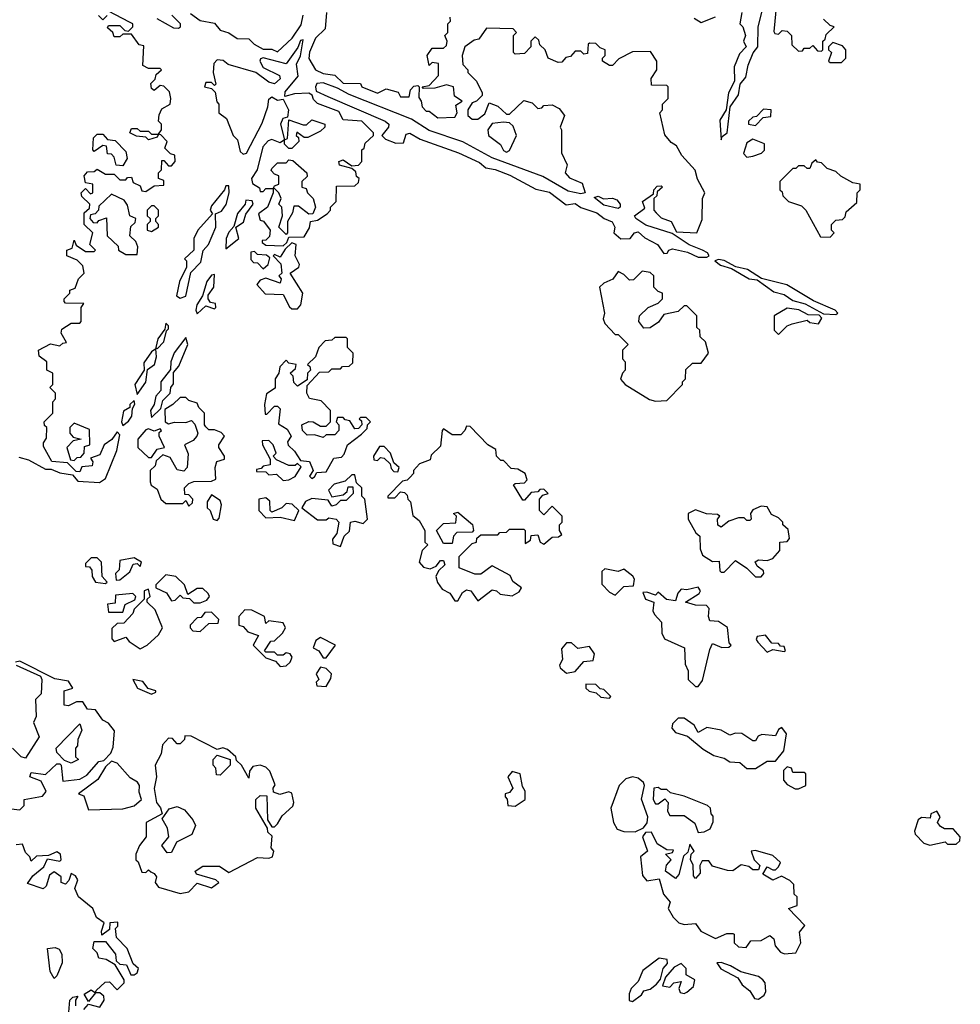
# Model space of a CAD drawing. Extents: x 2029826 to 2248070, y 228728 to 402406.
# Tile 258 of 368: x 2173695 to 2176980, y 235170 to 238610. Entities that reach past the tile are written whole.
import ezdxf

# ---------------------------------------------------------------- set-up
doc = ezdxf.new("R2010")
doc.units = 0

msp = doc.modelspace()

# ---------------------------------------------------------------- linework, layer by layer
at = {"layer": '0CON10XD'}
for points in [[(2173788.3, 237148.3), (2173790, 237185), (2173781.7, 237191.7), (2173780, 237205), (2173810, 237235), (2173810, 237275), (2173820, 237285), (2173820, 237305), (2173800, 237325), (2173810, 237335), (2173810, 237375), (2173790, 237385), (2173790, 237415), (2173762.5, 237435), (2173760, 237455), (2173802.5, 237477.5), (2173835, 237470), (2173845, 237480), (2173858.3, 237481.7), (2173840, 237515), (2173841.7, 237528.3), (2173875, 237550), (2173905, 237550), (2173910, 237555), (2173910, 237605), (2173918.3, 237618.3), (2173855, 237620), (2173850, 237625), (2173850, 237635), (2173870, 237655), (2173870, 237665), (2173888.3, 237671.7), (2173900, 237705), (2173920, 237725), (2173915, 237750), (2173895, 237770), (2173860, 237785), (2173860, 237805), (2173878.3, 237811.7), (2173885, 237840), (2173891.7, 237821.7), (2173925, 237800), (2173955, 237800), (2173960, 237805), (2173940, 237825), (2173950, 237865), (2173920, 237895), (2173920, 237935), (2173938.3, 237951.7), (2173940, 237965), (2173911.7, 237991.7), (2173910, 238005), (2173925, 238020), (2173941.7, 238001.7), (2173950, 238005), (2173950, 238035), (2173925, 238040), (2173920, 238065), (2173931.7, 238078.3), (2173955, 238080), (2173965, 238087.5), (2173995, 238070), (2174025, 238070), (2174045, 238050), (2174065, 238050), (2174071.7, 238058.3), (2174085, 238060), (2174091.7, 238041.7), (2174115, 238030), (2174121.7, 238011.7), (2174135, 238010), (2174165, 238030), (2174198.3, 238031.7), (2174198.3, 238048.3), (2174180, 238055), (2174180, 238075), (2174190, 238085), (2174191.7, 238118.3), (2174198.3, 238118.3), (2174215, 238100), (2174225, 238100), (2174237.5, 238115), (2174236.4, 238136.4), (2174221.7, 238141.7), (2174201.7, 238161.7), (2174210, 238185), (2174188.3, 238208.3), (2174180, 238210), (2174175, 238200), (2174145, 238190), (2174135, 238200), (2174103, 238203), (2174080, 238215), (2174085, 238230), (2174105, 238230), (2174115, 238220), (2174145, 238220), (2174155, 238210), (2174180, 238210), (2174190, 238225), (2174190, 238245), (2174180, 238255), (2174182.5, 238277.5), (2174191.7, 238298.3), (2174220, 238315), (2174222.5, 238335), (2174218.3, 238358.3), (2174198.3, 238378.3), (2174185, 238380), (2174165, 238362.5), (2174155, 238370), (2174153, 238387), (2174168.3, 238401.7), (2174171.7, 238418.3), (2174190, 238435), (2174185, 238440), (2174145, 238440), (2174125, 238450), (2174128.3, 238518.3), (2174111.7, 238521.7), (2174085, 238560), (2174055, 238560), (2174045, 238550), (2174025, 238550), (2174020, 238565), (2174001.7, 238581.7), (2174005, 238590), (2174045, 238590), (2174061.7, 238571.7), (2174075, 238570), (2174090, 238585), (2174090, 238595), (2174078.3, 238601.7), (2174005, 238640)], [(2174766.5, 238635), (2174762.1, 238577.9), (2174727.5, 238545), (2174706.7, 238496.7), (2174704.2, 238474.2), (2174727.5, 238435), (2174755, 238422), (2174795, 238416.7), (2174825, 238388), (2174885, 238387.5), (2174890, 238375), (2174945, 238353.8), (2174975, 238368.8), (2175017, 238357), (2175025, 238340), (2175055, 238340), (2175060, 238365), (2175071.7, 238378.3), (2175085, 238380), (2175090, 238375), (2175088.3, 238338.3), (2175097.5, 238325), (2175100, 238305), (2175115, 238290), (2175125, 238290), (2175155, 238267.5)], [(2176217.5, 238635), (2176210, 238595), (2176220, 238585), (2176230, 238555), (2176222.5, 238535), (2176232.5, 238515), (2176209.3, 238490.7), (2176190, 238445), (2176191.2, 238395), (2176170, 238355), (2176162.5, 238295), (2176140.7, 238259.3), (2176145, 238190)], [(2176145, 238190), (2176148.3, 238201.7), (2176165.8, 238215), (2176176.7, 238305), (2176205, 238347.5), (2176211.2, 238385), (2176230.6, 238409.4), (2176238.9, 238451.1), (2176256.2, 238493.8), (2176272.5, 238515), (2176274.3, 238585), (2176289.1, 238645)], [(2176338.6, 238665), (2176328.3, 238568.3), (2176331.7, 238561.7), (2176345, 238560), (2176358.3, 238571.7), (2176375, 238570), (2176390, 238555), (2176391.7, 238521.7), (2176415, 238500), (2176428.3, 238501.7), (2176435, 238510), (2176455, 238510), (2176465, 238520), (2176481.7, 238501.7), (2176495, 238500)], [(2174000, 238625), (2173985, 238610), (2173970, 238625)], [(2174174.3, 238614.3), (2174231.9, 238581.9), (2174249.4, 238580.6), (2174256, 238585), (2174256, 238595), (2174225.9, 238625.9)], [(2174291.2, 238631.2), (2174325, 238606.7), (2174375, 238597.5), (2174395, 238573.3), (2174425, 238563.8), (2174454.2, 238544.2), (2174495, 238543.3), (2174514.2, 238524.2), (2174545, 238506.7), (2174575, 238507.5), (2174595, 238497.5), (2174646.2, 238545), (2174677.7, 238592.3), (2174684.3, 238625.7)], [(2175155, 238267.5), (2175215, 238270), (2175222.5, 238285), (2175218.3, 238311.7), (2175240, 238325), (2175213, 238343), (2175210, 238375), (2175185, 238382.5), (2175145, 238371.2), (2175105, 238370), (2175100, 238375), (2175125, 238380), (2175157.5, 238415), (2175157, 238457), (2175135, 238460), (2175125, 238450), (2175117.5, 238485), (2175135, 238510), (2175175, 238510), (2175185, 238520), (2175187.5, 238535), (2175180, 238555), (2175190, 238565), (2175190, 238595), (2175200, 238605), (2175198.3, 238618.3)], [(2176050, 238615), (2176075, 238600), (2176125, 238620)], [(2176495, 238500), (2176500, 238505), (2176500, 238535), (2176508.3, 238541.7), (2176511.7, 238558.3), (2176540, 238585), (2176525, 238590), (2176501.7, 238611.7)], [(2176095, 237780), (2176102.5, 237785), (2176096.7, 237795), (2176080, 237805), (2176033.1, 237823.1), (2175973.3, 237863.3), (2175882.1, 237892.1), (2175846.7, 237915), (2175842.5, 237925), (2175878.3, 237951.7), (2175870, 237975), (2175908.3, 238001.7), (2175910, 238015), (2175921.7, 238028.3), (2175935, 238030), (2175940, 238025), (2175921.7, 238008.3), (2175920, 237995), (2175910, 237985), (2175910, 237945), (2175917.5, 237935), (2175935, 237917.5), (2175970, 237905), (2175988.3, 237868.3), (2176060, 237865), (2176078.1, 237911.9), (2176080, 237985), (2176087.5, 238005), (2176062.7, 238052.7), (2176054.3, 238084.3), (2176007.5, 238135), (2175989.3, 238169.3), (2175970.7, 238180.7), (2175948.3, 238208.3), (2175930, 238285), (2175940, 238295), (2175940, 238315), (2175960, 238335), (2175960, 238375), (2175955, 238380), (2175901.7, 238381.7), (2175900, 238405), (2175920, 238435), (2175920, 238465), (2175898.3, 238498.3), (2175835, 238497.5), (2175787, 238473), (2175765, 238450), (2175755, 238450), (2175730, 238465), (2175730, 238475), (2175740, 238485), (2175740, 238505), (2175721.7, 238511.7), (2175707, 238527), (2175685, 238527.5), (2175680, 238525), (2175678.3, 238491.7), (2175665, 238490), (2175655, 238500), (2175635, 238500), (2175618.3, 238481.7), (2175601.7, 238478.3), (2175588.3, 238461.7), (2175575, 238460), (2175540, 238475), (2175530, 238505), (2175511.7, 238521.7), (2175508.3, 238538.3), (2175495, 238550), (2175480, 238535), (2175480, 238515), (2175458.3, 238491.7), (2175425, 238490), (2175420, 238495), (2175420, 238555), (2175430, 238565), (2175418.3, 238578.3), (2175325, 238580), (2175298.3, 238541.7), (2175281.7, 238538.3), (2175250, 238515), (2175240, 238485), (2175243, 238453), (2175260, 238435), (2175260, 238425), (2175290, 238395), (2175310, 238355), (2175310, 238345), (2175290, 238325), (2175275, 238320), (2175260, 238295), (2175260, 238275), (2175275, 238262.5), (2175295, 238262.5), (2175319.3, 238280.7), (2175335, 238320), (2175365, 238307.5), (2175395, 238280), (2175405, 238280), (2175455, 238327.5), (2175485, 238320), (2175505, 238300), (2175518.3, 238301.7), (2175525, 238310), (2175555, 238312.5), (2175579.3, 238299.3), (2175597.5, 238275), (2175582.5, 238235), (2175587.5, 238225), (2175586.7, 238145), (2175607, 238103), (2175600, 238075), (2175615, 238057.5), (2175658.8, 238038.8), (2175670, 238005), (2175655, 238001.2), (2175610.9, 238010.9), (2175522, 238062), (2175345, 238127.1), (2175243, 238183), (2175125, 238222.5), (2175063, 238263), (2174845, 238348.1), (2174805, 238370.8), (2174755, 238389.2), (2174733.1, 238386.9), (2174727.5, 238375), (2174730.8, 238360.8), (2174771.4, 238341.4), (2174971.2, 238255), (2174983.8, 238245), (2174983.3, 238235), (2174960, 238205), (2174973, 238193), (2175008.3, 238178.3), (2175035, 238180), (2175045, 238210), (2175057, 238213), (2175093, 238193), (2175227.5, 238145), (2175301.3, 238111.3), (2175322.3, 238092.3), (2175355, 238087.1), (2175406.7, 238066.7), (2175498, 238018), (2175545, 238007.5), (2175603, 237963), (2175635, 237968), (2175655, 237953.3), (2175710, 237935), (2175735.8, 237915.8), (2175764.2, 237904.2), (2175773.8, 237885), (2175770, 237865), (2175794.1, 237844.1), (2175827.5, 237845), (2175842.5, 237865), (2175855, 237868.8), (2175878, 237848), (2175922.5, 237825), (2175945, 237793.3), (2175956.2, 237793.8), (2175962.5, 237805), (2175975, 237810), (2176027.3, 237797.3), (2176065, 237780), (2176095, 237780)], [(2174615, 237820), (2174628.3, 237831.7), (2174635, 237850), (2174688.3, 237851.7), (2174707, 237883), (2174710, 237905), (2174735, 237910), (2174768.3, 237931.7), (2174780, 237945), (2174780, 237955), (2174800, 237975), (2174801.7, 238028.3), (2174865, 238030), (2174878.3, 238041.7), (2174880, 238055), (2174871.7, 238061.7), (2174868.3, 238078.3), (2174855, 238090), (2174811.7, 238101.7), (2174810, 238115), (2174825, 238120), (2174855, 238100), (2174878.3, 238101.7), (2174890, 238115), (2174890, 238155), (2174898.3, 238161.7), (2174901.7, 238178.3), (2174930, 238205), (2174930, 238215), (2174890, 238255), (2174825, 238260), (2174809.3, 238289.3), (2174735, 238317.5), (2174721.2, 238331.2), (2174716.4, 238346.4), (2174705, 238353.3), (2174655, 238351.2), (2174621.2, 238341.2), (2174621.7, 238358.3), (2174667.6, 238412.4), (2174661.1, 238455), (2174675.7, 238484.3), (2174685, 238540), (2174675, 238537.5), (2174666.7, 238513.3), (2174625, 238455.7), (2174545, 238476.2), (2174536.4, 238473.6), (2174534, 238465), (2174545, 238443.3), (2174602, 238415), (2174605, 238403.3), (2174585, 238386), (2174565, 238391.2), (2174520, 238425), (2174423, 238453), (2174405, 238467.5), (2174385, 238470), (2174373, 238457), (2174370, 238425), (2174380, 238385), (2174375, 238380), (2174365, 238390), (2174345, 238390), (2174340, 238375), (2174365, 238370), (2174377, 238357), (2174383, 238323), (2174390, 238315), (2174390, 238285), (2174417.5, 238265), (2174440, 238205), (2174455, 238190), (2174465, 238150), (2174475, 238140), (2174486.4, 238143.6), (2174541.7, 238248.3), (2174562, 238305), (2174565, 238332.5), (2174575, 238340), (2174595, 238328.8), (2174615, 238332.5), (2174633.8, 238295), (2174630, 238270), (2174613.3, 238265), (2174606.2, 238245), (2174620, 238190), (2174630, 238195), (2174635, 238260), (2174685, 238242.5), (2174697, 238243), (2174715, 238260), (2174760, 238245), (2174760, 238235), (2174745, 238220), (2174701.7, 238198.3), (2174688.3, 238198.3), (2174662.5, 238217.5), (2174660, 238205), (2174668.3, 238198.3), (2174670, 238185), (2174645, 238160), (2174635, 238160), (2174620, 238175), (2174620, 238190), (2174605, 238180), (2174575, 238191.2), (2174562.7, 238187.3), (2174544.3, 238165.7), (2174524, 238085), (2174504.5, 238055.5), (2174507.7, 238037.7), (2174532.5, 238022.5), (2174535, 238010), (2174545, 238010), (2174555, 238020), (2174580, 238020), (2174585, 238030), (2174600, 238035), (2174600, 238065), (2174585, 238070), (2174573, 238083), (2174575, 238090), (2174595, 238110), (2174625, 238110), (2174635, 238120), (2174648.3, 238118.3), (2174697.5, 238075), (2174698.3, 238061.7), (2174680, 238045), (2174680, 238025), (2174695, 238020), (2174700, 238005), (2174720, 237985), (2174727.5, 237955), (2174718.3, 237931.7), (2174705, 237930), (2174668.3, 237958.3), (2174651.7, 237958.3), (2174647.5, 237935), (2174630, 237905), (2174630, 237865), (2174625, 237860), (2174600, 237885), (2174612.5, 237925), (2174610, 237955), (2174600, 237965), (2174607.5, 237985), (2174600, 238005), (2174585, 238020), (2174580, 238020), (2174580, 238005), (2174560, 237955), (2174528.3, 237931.7), (2174535, 237910), (2174546.4, 237906.4), (2174570, 237875), (2174567, 237853), (2174555, 237840), (2174541.7, 237838.3), (2174541.7, 237831.7), (2174555, 237822.5), (2174615, 237820)], [(2176565, 238460), (2176580, 238475), (2176580, 238505), (2176568.3, 238518.3), (2176535, 238530), (2176520, 238515), (2176520, 238505), (2176530, 238495), (2176520, 238465), (2176525, 238460), (2176565, 238460)], [(2176265, 238240), (2176291.7, 238268.3), (2176318.3, 238271.7), (2176320, 238295), (2176293, 238297), (2176268.3, 238271.7), (2176255, 238270), (2176240, 238255), (2176240, 238245), (2176265, 238240)], [(2175395, 238146.7), (2175405, 238153.3), (2175430, 238205), (2175418.3, 238238.3), (2175405, 238250), (2175385, 238252.5), (2175345, 238247.5), (2175330, 238225), (2175332.5, 238205), (2175373.9, 238173.9), (2175385, 238153.3), (2175395, 238146.7)], [(2174055, 238100), (2174031.7, 238101.7), (2174025, 238130), (2174015, 238140), (2174001.7, 238141.7), (2173998.3, 238168.3), (2173985, 238170), (2173955, 238150), (2173950, 238155), (2173953, 238197), (2173965, 238210), (2173985, 238210), (2174001.7, 238191.7), (2174028.3, 238188.3), (2174065, 238150), (2174070, 238125), (2174055, 238100)], [(2176235, 238130), (2176255, 238133.3), (2176286.2, 238143.8), (2176296.4, 238153.6), (2176296.7, 238176.7), (2176255, 238192.5), (2176235, 238180), (2176223, 238143), (2176235, 238130)], [(2176525, 237850), (2176540, 237865), (2176530, 237875), (2176530, 237895), (2176545, 237910), (2176568.3, 237911.7), (2176578.3, 237921.7), (2176581.7, 237938.3), (2176618.3, 237971.7), (2176620, 238005), (2176630, 238015), (2176630, 238035), (2176605, 238040), (2176563, 238063), (2176545, 238080), (2176515, 238090), (2176495, 238110), (2176481.7, 238111.7), (2176475, 238120), (2176461.7, 238108.3), (2176455, 238090), (2176445, 238090), (2176435, 238100), (2176415, 238100), (2176405, 238090), (2176395, 238090), (2176350, 238045), (2176350, 238015), (2176358.3, 238008.3), (2176360, 237995), (2176380, 237975), (2176425, 237960), (2176440, 237945), (2176491.7, 237851.7), (2176525, 237850)], [(2174255, 237636.7), (2174275, 237643.8), (2174293, 237727), (2174327, 237763), (2174336.1, 237803.9), (2174353.8, 237825), (2174380, 237885), (2174378.3, 237931.7), (2174399.3, 237940.7), (2174415.9, 237964.1), (2174426.7, 238005), (2174425, 238030), (2174415, 238030), (2174410, 238015), (2174365, 237960), (2174360, 237945), (2174368.3, 237931.7), (2174317.5, 237875), (2174302.5, 237845), (2174302.5, 237805), (2174270, 237775), (2174277, 237767), (2174277.5, 237745), (2174252.5, 237695), (2174242.5, 237645), (2174255, 237636.7)], [(2174105, 237790), (2174107, 237817), (2174100, 237835), (2174080, 237855), (2174083, 237887), (2174098.3, 237901.7), (2174100, 237915), (2174080, 237925), (2174071.7, 237961.7), (2174060, 237980), (2174015, 238000), (2173971.7, 237958.3), (2173970, 237945), (2173958.3, 237931.7), (2173941.7, 237928.3), (2173940, 237915), (2173951.7, 237901.7), (2173965, 237900), (2173971.7, 237908.3), (2173998.3, 237918.3), (2174000, 237855), (2174038.3, 237818.3), (2174040, 237805), (2174065, 237790), (2174105, 237790)], [(2174415, 237810), (2174460, 237845), (2174450, 237885), (2174477, 237903), (2174485, 237930), (2174510, 237965), (2174507, 237977), (2174485, 237980), (2174482.5, 237965), (2174455, 237932.5), (2174442.5, 237887.5), (2174425, 237867.5), (2174416.2, 237845), (2174415, 237810)], [(2175785, 237950), (2175735, 237962), (2175700.7, 237989.3), (2175715, 237993.3), (2175733.9, 237983.9), (2175765, 237986.2), (2175780.7, 237980.7), (2175792.5, 237965), (2175792.5, 237955), (2175785, 237950)], [(2174155, 237870), (2174180, 237885), (2174180, 237895), (2174170, 237905), (2174170, 237915), (2174180, 237925), (2174180, 237945), (2174165, 237960), (2174155, 237960), (2174140, 237945), (2174140, 237925), (2174150, 237915), (2174150, 237905), (2174140, 237895), (2174140, 237875), (2174155, 237870)], [(2174665, 237600), (2174676.4, 237613.6), (2174683.8, 237655), (2174640, 237725), (2174670, 237745), (2174672.5, 237755), (2174657.5, 237785), (2174660, 237825), (2174645, 237830), (2174621.7, 237808.3), (2174605, 237780), (2174585, 237790), (2174580, 237785), (2174607, 237757), (2174610, 237725), (2174600, 237715), (2174607.5, 237705), (2174605, 237690), (2174555, 237707.5), (2174535, 237700), (2174522.5, 237685), (2174552.5, 237652.5), (2174615, 237650), (2174637, 237607), (2174645, 237600), (2174665, 237600)], [(2174545, 237740), (2174562.5, 237755), (2174568.3, 237778.3), (2174557, 237787), (2174525, 237790), (2174515, 237800), (2174501.7, 237798.3), (2174501.7, 237771.7), (2174511.7, 237761.7), (2174525, 237760), (2174545, 237740)], [(2176545, 237580), (2176552.5, 237585), (2176542.5, 237595), (2176467.3, 237627.3), (2176373.9, 237683.9), (2176286, 237706), (2176237.1, 237737.1), (2176196.1, 237746.1), (2176155, 237768.8), (2176135, 237772.5), (2176122.5, 237767.5), (2176142.3, 237752.3), (2176180.7, 237740.7), (2176242.5, 237705), (2176270.7, 237700.7), (2176329.3, 237659.3), (2176365, 237650), (2176395, 237628.8), (2176437.7, 237617.7), (2176502.5, 237582.5), (2176545, 237580)], [(2174315, 237582.5), (2174345, 237610), (2174375, 237600), (2174380, 237605), (2174378.3, 237618.3), (2174361.7, 237621.7), (2174352.5, 237635), (2174353, 237647), (2174372.5, 237675), (2174375, 237720), (2174365, 237717.5), (2174348.8, 237695), (2174333.3, 237645), (2174313.6, 237613.6), (2174310, 237595), (2174315, 237582.5)], [(2175915, 237277.5), (2175955, 237280), (2176010, 237335), (2176010, 237345), (2176020, 237355), (2176021.7, 237388.3), (2176045, 237410), (2176075, 237410), (2176100, 237445), (2176090, 237485), (2176071.7, 237501.7), (2176070, 237525), (2176060, 237535), (2176060, 237575), (2176025, 237610), (2176015, 237610), (2175995, 237590), (2175945, 237580), (2175926.4, 237553.6), (2175897, 237533), (2175875, 237532.5), (2175857.5, 237555), (2175860, 237575), (2175890, 237605), (2175925, 237620), (2175940, 237635), (2175940, 237655), (2175925, 237660), (2175910, 237675), (2175910, 237715), (2175897, 237727), (2175868.3, 237731.7), (2175838.3, 237701.7), (2175825, 237700), (2175805, 237720), (2175785, 237730), (2175766.7, 237703.3), (2175735, 237690), (2175720, 237675), (2175737.5, 237585), (2175732.5, 237565), (2175738.3, 237548.3), (2175775, 237510), (2175785, 237510), (2175820, 237475), (2175800, 237455), (2175800, 237425), (2175810, 237415), (2175810, 237385), (2175800, 237375), (2175793.6, 237353.6), (2175810, 237335), (2175895, 237282.5), (2175915, 237277.5)], [(2176345, 237510), (2176375, 237540), (2176393, 237547), (2176445, 237560), (2176455, 237552.5), (2176485, 237547.5), (2176496.7, 237566.7), (2176487.5, 237577.5), (2176448.3, 237578.3), (2176416.2, 237596.2), (2176375, 237602.5), (2176330, 237575), (2176330, 237525), (2176345, 237510)], [(2174175, 237460), (2174198.8, 237485), (2174207.5, 237522.5), (2174215, 237530), (2174215, 237540), (2174205, 237550), (2174201.7, 237528.3), (2174177.5, 237495), (2174170, 237465), (2174175, 237460)], [(2174155, 237220), (2174188.3, 237251.7), (2174195, 237280), (2174220, 237305), (2174222.5, 237325), (2174231.7, 237338.3), (2174232.5, 237377.5), (2174250.7, 237399.3), (2174282.5, 237475), (2174275, 237500), (2174234.3, 237445.7), (2174222.5, 237415), (2174221.7, 237388.3), (2174188, 237345), (2174187.5, 237315), (2174170, 237295), (2174164, 237266), (2174151.2, 237245), (2174155, 237220)], [(2174715, 237007.5), (2174725, 237012.5), (2174732.5, 237027.5), (2174765, 237030), (2174791.7, 237078.3), (2174818.3, 237081.7), (2174828.3, 237091.7), (2174840, 237125), (2174888.3, 237161.7), (2174908.3, 237181.7), (2174910, 237195), (2174920, 237205), (2174905, 237220), (2174885, 237220), (2174880, 237215), (2174888.3, 237208.3), (2174890, 237195), (2174878.3, 237181.7), (2174865, 237180), (2174848.3, 237208.3), (2174831.7, 237211.7), (2174825, 237220), (2174805, 237220), (2174800, 237205), (2174810, 237195), (2174810, 237175), (2174795, 237160), (2174765, 237160), (2174755, 237150), (2174725, 237160), (2174698.3, 237158.3), (2174682.5, 237175), (2174680, 237195), (2174705, 237206.7), (2174720, 237205), (2174745, 237190), (2174765, 237190), (2174780, 237205), (2174780, 237245), (2174748.3, 237278.3), (2174707, 237287), (2174697.5, 237305), (2174698.3, 237331.7), (2174741.7, 237378.3), (2174775, 237380), (2174785, 237390), (2174815, 237390), (2174821.7, 237398.3), (2174845, 237400), (2174858.3, 237411.7), (2174860, 237445), (2174840, 237465), (2174840, 237495), (2174835, 237500), (2174795, 237500), (2174785, 237490), (2174761.7, 237488.3), (2174740, 237465), (2174728.3, 237431.7), (2174700, 237405), (2174708.3, 237398.3), (2174710, 237385), (2174700, 237375), (2174698.3, 237351.7), (2174665, 237330), (2174652.5, 237342.5), (2174650, 237365), (2174640, 237375), (2174658.3, 237391.7), (2174660, 237405), (2174635, 237410), (2174625, 237420), (2174603, 237397), (2174600, 237375), (2174587.5, 237355), (2174587, 237323), (2174557, 237303), (2174550, 237265), (2174551.7, 237231.7), (2174558.3, 237231.7), (2174585, 237260), (2174595, 237260), (2174605, 237250), (2174598.3, 237198.3), (2174629.3, 237179.3), (2174642.5, 237155), (2174630, 237135), (2174633, 237123), (2174655, 237102.5), (2174675, 237070), (2174706.7, 237066.7), (2174720, 237035), (2174707.5, 237015), (2174715, 237007.5)], [(2174105, 237300), (2174135.9, 237344.1), (2174141.7, 237388.3), (2174166.2, 237405), (2174172.5, 237432.5), (2174170, 237460), (2174155, 237450), (2174128.3, 237411.7), (2174130, 237385), (2174097.5, 237335), (2174105, 237300)], [(2174055, 237192.5), (2174075, 237207.5), (2174086.2, 237225), (2174088.3, 237251.7), (2174097, 237267), (2174095, 237280), (2174080, 237265), (2174080, 237255), (2174057.5, 237242.5), (2174050, 237205), (2174055, 237192.5)], [(2174285, 236910), (2174298.3, 236921.7), (2174300, 236935), (2174285, 236950), (2174271.7, 236951.7), (2174270, 236975), (2174285, 236990), (2174303, 236997), (2174365, 236997.5), (2174380, 237005), (2174377.5, 237045), (2174383, 237067), (2174410, 237075), (2174410, 237085), (2174390, 237115), (2174390, 237125), (2174410, 237155), (2174398.3, 237168.3), (2174375, 237177.5), (2174355, 237177.5), (2174345, 237187.5), (2174340, 237195), (2174340, 237235), (2174320, 237255), (2174315, 237270), (2174285, 237280), (2174275, 237290), (2174255, 237290), (2174230, 237265), (2174201.7, 237248.3), (2174202.5, 237205), (2174215, 237197.5), (2174235, 237203.3), (2174275, 237202.5), (2174295, 237210), (2174307, 237197), (2174316.7, 237165), (2174313.3, 237155), (2174300.5, 237139.6), (2174270, 237125), (2174283, 237093), (2174280, 237045), (2174267.5, 237032.5), (2174245, 237037.5), (2174220, 237080), (2174195, 237090), (2174171.7, 237068.3), (2174168.3, 237051.7), (2174150, 237035), (2174150, 236995), (2174153.6, 236983.6), (2174175, 236970), (2174187.5, 236935), (2174205, 236920), (2174265, 236920), (2174275, 236930), (2174285, 236910)], [(2173885, 237070), (2173895, 237080), (2173908.3, 237081.7), (2173920, 237095), (2173921.7, 237118.3), (2173940, 237125), (2173938.3, 237178.3), (2173885, 237200), (2173870, 237185), (2173870, 237165), (2173881.7, 237151.7), (2173910, 237145), (2173881.7, 237138.3), (2173860, 237115), (2173871.7, 237071.7), (2173885, 237070)], [(2175295, 236580), (2175345, 236617.5), (2175360, 236615), (2175373, 236603), (2175415, 236596.7), (2175439.3, 236610.7), (2175447.5, 236625), (2175417, 236647), (2175408.3, 236668.3), (2175345, 236702.5), (2175305, 236672.5), (2175285, 236673.3), (2175230, 236695), (2175230, 236735), (2175275, 236780), (2175290, 236785), (2175291.7, 236798.3), (2175305, 236810), (2175365, 236810), (2175371.7, 236818.3), (2175395, 236820), (2175405, 236830), (2175455, 236830), (2175460, 236825), (2175460, 236780), (2175478.3, 236791.7), (2175481.7, 236808.3), (2175505, 236810), (2175512.5, 236785), (2175525, 236777.5), (2175555, 236802.5), (2175577, 236803), (2175588.3, 236811.7), (2175580, 236825), (2175580, 236845), (2175590, 236855), (2175590, 236875), (2175555, 236910), (2175525, 236880), (2175510, 236895), (2175510, 236935), (2175521.7, 236948.3), (2175540, 236955), (2175525, 236970), (2175511.7, 236968.3), (2175505, 236960), (2175481.7, 236958.3), (2175458.3, 236931.7), (2175451.7, 236931.7), (2175420, 236985), (2175425, 236990), (2175458.3, 236991.7), (2175467.5, 237002.5), (2175460, 237025), (2175435, 237040), (2175411.7, 237041.7), (2175385, 237070), (2175375, 237070), (2175360, 237085), (2175358.3, 237108.3), (2175330, 237125), (2175268.3, 237188.3), (2175255, 237190), (2175250, 237175), (2175235, 237160), (2175205, 237160), (2175175, 237180), (2175170, 237175), (2175165, 237120), (2175131.7, 237088.3), (2175128.3, 237071.7), (2175091.7, 237058.3), (2175070, 237035), (2175070, 237025), (2175058.3, 237011.7), (2175048.3, 237001.7), (2175031.7, 236998.3), (2174980, 236945), (2174980, 236940), (2175005, 236940), (2175025, 236960), (2175038.3, 236958.3), (2175048.3, 236948.3), (2175050, 236935), (2175060, 236925), (2175068.3, 236878.3), (2175090, 236860), (2175110, 236825), (2175110, 236785), (2175120, 236775), (2175100, 236755), (2175090, 236715), (2175105, 236696.7), (2175128.8, 236691.2), (2175149.3, 236700.7), (2175165, 236720), (2175175, 236720), (2175180, 236705), (2175157.5, 236685), (2175148.8, 236665), (2175154, 236644), (2175170.7, 236620.7), (2175196.7, 236606.7), (2175215, 236580), (2175225, 236580), (2175241.7, 236608.3), (2175255, 236617.5), (2175270, 236615), (2175295, 236580)], [(2173691.7, 237081.7), (2173725, 237072.5), (2173785, 237040), (2173805, 237040), (2173835, 237026.7), (2173879.3, 237019.3), (2173898.3, 236998.3), (2173973.6, 236993.6), (2173995, 237006.7), (2174033.8, 237105), (2174045, 237160), (2174035, 237170), (2174016.4, 237143.6), (2173990, 237125), (2173975, 237090), (2173941.7, 237078.3), (2173950, 237065), (2173948.3, 237051.7), (2173911.7, 237048.3), (2173905, 237030), (2173891.7, 237031.7), (2173861.7, 237061.7), (2173807, 237067), (2173778.3, 237118.3), (2173778.3, 237131.7), (2173788.3, 237148.3)], [(2174155, 237080), (2174175, 237110), (2174200, 237115), (2174182.5, 237155), (2174182.5, 237167.5), (2174190, 237175), (2174185, 237180), (2174165, 237172.5), (2174145, 237180), (2174135, 237177.5), (2174107.5, 237145), (2174107.5, 237115), (2174145, 237080), (2174155, 237080)], [(2174615, 237000), (2174635, 237002.5), (2174656.4, 237013.6), (2174677.5, 237047.5), (2174665, 237060), (2174657.5, 237052.5), (2174635, 237052.5), (2174591.7, 237071.7), (2174580, 237085), (2174590, 237095), (2174580, 237125), (2174565, 237140), (2174541.7, 237138.3), (2174542.5, 237125), (2174570, 237075), (2174570, 237055), (2174545, 237050), (2174538.3, 237041.7), (2174521.7, 237038.3), (2174521.7, 237031.7), (2174555, 237030), (2174565, 237020), (2174591.7, 237021.7), (2174615, 237000)], [(2175015, 237030), (2175020, 237045), (2175001.7, 237061.7), (2174990, 237095), (2174968.3, 237118.3), (2174951.7, 237118.3), (2174930, 237085), (2174931.7, 237071.7), (2174945, 237070), (2174955, 237080), (2174968.3, 237078.3), (2174988.3, 237058.3), (2174991.7, 237041.7), (2175001.7, 237031.7), (2175015, 237030)], [(2174815, 236770), (2174827.5, 236805), (2174847, 236823), (2174850, 236855), (2174865, 236857.5), (2174895, 236850), (2174910, 236865), (2174900, 236935), (2174890, 236945), (2174890, 236975), (2174871.7, 236991.7), (2174865, 237020), (2174855, 237020), (2174831.7, 236998.3), (2174793, 236987), (2174773.6, 236966.4), (2174785, 236942.5), (2174825, 236950), (2174838.3, 236961.7), (2174841.7, 236978.3), (2174858.3, 236978.3), (2174860, 236955), (2174835, 236930), (2174815, 236930), (2174800, 236915), (2174785, 236910), (2174771.7, 236931.7), (2174715, 236937.5), (2174693.6, 236926.4), (2174680, 236905), (2174735, 236862.5), (2174765, 236862.5), (2174775, 236870), (2174800, 236865), (2174810, 236855), (2174802.5, 236815), (2174787.5, 236795), (2174788.3, 236778.3), (2174815, 236770)], [(2174385, 236860), (2174391.7, 236868.3), (2174400, 236915), (2174395, 236930), (2174365, 236950), (2174350, 236925), (2174350, 236905), (2174360, 236895), (2174370, 236865), (2174385, 236860)], [(2174655, 236860), (2174670, 236895), (2174647, 236917), (2174625, 236920), (2174610, 236905), (2174575, 236890), (2174570, 236895), (2174568.3, 236928.3), (2174555, 236940), (2174530, 236935), (2174530, 236895), (2174555, 236870), (2174605, 236872.5), (2174655, 236860)], [(2175205, 236780), (2175175, 236780), (2175150, 236825), (2175175, 236850), (2175218.3, 236851.7), (2175220, 236875), (2175210, 236885), (2175225, 236890), (2175276.4, 236846.4), (2175280, 236825), (2175275, 236820), (2175221.7, 236818.3), (2175210, 236805), (2175205, 236780)], [(2176285, 236663.8), (2176293.3, 236675), (2176292.5, 236685), (2176270.5, 236700.4), (2176263.9, 236716.1), (2176275, 236723.3), (2176305, 236720), (2176325, 236727.5), (2176350, 236755), (2176350, 236785), (2176375, 236787.5), (2176383, 236797), (2176378.8, 236828.8), (2176360, 236845), (2176360, 236855), (2176345, 236870), (2176320.7, 236880.7), (2176305, 236907.5), (2176285, 236910), (2176255, 236897.5), (2176247.5, 236885), (2176250, 236865), (2176245, 236860), (2176235, 236860), (2176225, 236870), (2176205, 236870), (2176171.7, 236858.3), (2176145, 236837.5), (2176133.6, 236843.6), (2176132.5, 236865), (2176140, 236875), (2176131.7, 236881.7), (2176093.8, 236883.8), (2176055, 236897.5), (2176030, 236885), (2176030, 236865), (2176056.7, 236816.7), (2176070, 236805), (2176071.7, 236761.7), (2176079.3, 236739.3), (2176115, 236717.5), (2176138.3, 236718.3), (2176140, 236685), (2176145, 236680), (2176155, 236680), (2176195, 236720), (2176235, 236693.3), (2176265, 236663.8), (2176285, 236663.8)], [(2173995, 236640), (2174000, 236645), (2173982.5, 236665), (2173980, 236715), (2173965, 236730), (2173945, 236730), (2173925, 236710), (2173925, 236700), (2173938.3, 236698.3), (2173947, 236687), (2173947.5, 236665), (2173960, 236645), (2173995, 236640)], [(2174031.7, 236651.7), (2174045, 236652.5), (2174079.3, 236680.7), (2174091.7, 236708.3), (2174105, 236710), (2174115, 236700), (2174120, 236715), (2174095, 236730), (2174045, 236720), (2174041.7, 236688.3), (2174030, 236675), (2174031.7, 236651.7)], [(2175775, 236600), (2175805, 236630), (2175838.3, 236631.7), (2175842.5, 236655), (2175836.4, 236666.4), (2175805, 236690), (2175785, 236682.5), (2175738.3, 236691.7), (2175728.3, 236681.7), (2175728.3, 236638.3), (2175755, 236610), (2175775, 236600)], [(2174325, 236572.5), (2174348.3, 236581.7), (2174357.5, 236595), (2174352.5, 236605), (2174335, 236622.5), (2174315, 236622.5), (2174281.7, 236601.7), (2174270, 236635), (2174240, 236665), (2174205, 236670), (2174170, 236635), (2174170, 236625), (2174207.5, 236607.5), (2174225, 236580), (2174238.3, 236581.7), (2174255, 236600), (2174265, 236590), (2174288.3, 236588.3), (2174303, 236573), (2174325, 236572.5)], [(2174055, 236540), (2174063.3, 236566.7), (2174096.7, 236583.3), (2174100, 236595), (2174090, 236605), (2174030, 236600), (2174028.3, 236571.7), (2174001.7, 236568.3), (2174005, 236540), (2174055, 236540)], [(2174115, 236412.5), (2174140, 236425), (2174179.3, 236460.7), (2174193.3, 236485), (2174168.3, 236548.3), (2174140, 236575), (2174140, 236585), (2174150, 236595), (2174145, 236620), (2174130, 236615), (2174130, 236585), (2174095, 236550), (2174090, 236535), (2174058.3, 236501.7), (2174035, 236500), (2174017, 236483), (2174017, 236447), (2174025, 236437.5), (2174065, 236452.5), (2174077, 236437), (2174115, 236412.5)], [(2176065, 236280), (2176079.2, 236300.8), (2176105, 236410), (2176115, 236430), (2176147, 236417), (2176171.7, 236418.3), (2176180, 236425), (2176173.3, 236433.3), (2176167, 236487), (2176135, 236507.5), (2176105, 236510), (2176100, 236525), (2176103, 236553), (2176093.8, 236563.8), (2176055, 236564.2), (2176020, 236575), (2176067.5, 236605), (2176072.5, 236615), (2176065, 236627.5), (2176025, 236617.5), (2176005, 236620), (2175993, 236607), (2175985, 236580), (2175953.9, 236583.9), (2175925, 236610), (2175915, 236600), (2175885, 236610), (2175871.7, 236608.3), (2175880, 236585), (2175910, 236575), (2175906.7, 236545), (2175911.7, 236531.7), (2175936.7, 236505), (2175937, 236467), (2175947, 236447), (2176016.7, 236415), (2176018.8, 236358.8), (2176030, 236335), (2176030, 236305), (2176055, 236280), (2176065, 236280)], [(2174325, 236472.5), (2174355, 236500), (2174388.3, 236501.7), (2174390, 236515), (2174365, 236540), (2174341.7, 236538.3), (2174328.3, 236521.7), (2174315, 236520), (2174290, 236495), (2174290, 236485), (2174300, 236475), (2174325, 236472.5)], [(2174605, 236350), (2174625, 236352.5), (2174640, 236365), (2174647, 236383), (2174640, 236395), (2174625, 236397.5), (2174615, 236390), (2174595, 236390), (2174585, 236400), (2174555, 236400), (2174550, 236405), (2174571.7, 236438.3), (2174585, 236440), (2174613, 236467), (2174623.3, 236485), (2174615, 236502.5), (2174565, 236510), (2174555, 236500), (2174550, 236525), (2174505, 236546.7), (2174481.7, 236548.3), (2174460, 236525), (2174460, 236495), (2174475, 236490), (2174491.7, 236471.7), (2174528.3, 236458.3), (2174510, 236425), (2174555, 236380), (2174588.3, 236368.3), (2174605, 236350)], [(2174765, 236380), (2174797.5, 236425), (2174745, 236451.2), (2174729.3, 236440.7), (2174720, 236415), (2174740, 236405), (2174755, 236380), (2174765, 236380)], [(2175605, 236327.5), (2175635, 236332.5), (2175665, 236367.5), (2175698.3, 236371.7), (2175702.5, 236395), (2175685, 236420), (2175643.6, 236413.6), (2175622.5, 236432.5), (2175605, 236433.3), (2175587.7, 236412.3), (2175591.2, 236375), (2175580, 236355), (2175582.5, 236345), (2175605, 236327.5)], [(2176305, 236400), (2176325, 236410), (2176365, 236402.5), (2176370, 236405), (2176365, 236420), (2176351.7, 236421.7), (2176345, 236430), (2176321.7, 236431.7), (2176300, 236460), (2176270, 236455), (2176267.5, 236445), (2176273.3, 236435), (2176305, 236400)], [(2173665, 235852.5), (2173695, 235850), (2173710, 235865), (2173710, 235885), (2173775, 235897.5), (2173786.7, 235913.3), (2173769.3, 235949.3), (2173730, 235965), (2173735, 235980), (2173785, 235973.3), (2173825, 236010), (2173835, 236010), (2173840, 236005), (2173845, 235950), (2173905, 235956.2), (2173929.5, 235970.4), (2173971.7, 236018.3), (2173988.3, 236021.7), (2174013, 236047), (2174021.7, 236068.3), (2174025.8, 236125.8), (2174005, 236152.5), (2173985, 236162.5), (2173959.3, 236199.3), (2173931.7, 236201.7), (2173915, 236226.7), (2173893.6, 236226.4), (2173865, 236213.3), (2173850, 236215), (2173850, 236265), (2173880, 236275), (2173865, 236298.8), (2173817.5, 236307.5), (2173695, 236368.8), (2173680, 236365)], [(2173682.5, 236355), (2173767, 236317), (2173772.5, 236305), (2173770, 236255), (2173750, 236235), (2173752.5, 236175), (2173742.5, 236155), (2173763.3, 236105), (2173715, 236030), (2173700, 236035), (2173670, 236065)], [(2174765, 236280), (2174781.7, 236308.3), (2174783.3, 236325), (2174765, 236343.8), (2174745, 236347.5), (2174730, 236325), (2174740, 236305), (2174730, 236295), (2174733, 236283), (2174765, 236280)], [(2174155, 236254), (2174170, 236260), (2174170, 236265), (2174143, 236273), (2174125, 236297.5), (2174090, 236305), (2174106.7, 236275), (2174155, 236254)], [(2175755, 236240), (2175760, 236245), (2175735, 236270), (2175721.7, 236271.7), (2175707, 236287), (2175671.7, 236288.3), (2175672.5, 236275), (2175683.9, 236263.9), (2175708.3, 236258.3), (2175725, 236242.5), (2175755, 236240)], [(2176265, 235993.3), (2176305, 236020), (2176335, 236020), (2176363.3, 236055), (2176372.5, 236115), (2176357, 236137), (2176345, 236130), (2176335, 236107.5), (2176287, 236113), (2176273.6, 236106.4), (2176265, 236090), (2176255, 236090), (2176216.4, 236116.4), (2176195, 236117.5), (2176175, 236110), (2176145, 236128), (2176095, 236137.5), (2176065, 236120), (2176050, 236145), (2176015, 236170), (2175995, 236170), (2175975, 236150), (2175972.5, 236135), (2175985, 236120), (2176027, 236107), (2176081.7, 236061.7), (2176119.3, 236039.3), (2176155, 236030), (2176175, 236016.7), (2176210, 236015), (2176235, 235993.3), (2176265, 235993.3)], [(2173875, 236012.5), (2173851.7, 236021.7), (2173825, 236050), (2173822.5, 236065), (2173905, 236150), (2173911.7, 236128.3), (2173897.5, 236095), (2173897, 236073), (2173890, 236065), (2173890, 236035), (2173900, 236025), (2173875, 236012.5)], [(2174255, 235556.7), (2174285, 235562.5), (2174315, 235593.3), (2174365, 235577.5), (2174390, 235595), (2174380, 235605), (2174312.5, 235625), (2174307.5, 235635), (2174335, 235652.5), (2174392.3, 235652.3), (2174425, 235630), (2174525, 235682.5), (2174565, 235680), (2174577.5, 235685), (2174582.5, 235705), (2174573, 235717), (2174577, 235757), (2174561.7, 235771.7), (2174560, 235785), (2174520, 235855), (2174520, 235885), (2174535, 235900), (2174558.3, 235898.3), (2174560, 235815), (2174575, 235790), (2174585, 235790), (2174595, 235800), (2174612, 235828), (2174648.3, 235861.7), (2174652.5, 235875), (2174645, 235907.5), (2174635, 235912.5), (2174603.3, 235903.3), (2174581.7, 235911.7), (2174580, 235925), (2174587, 235937), (2174568.8, 235985), (2174555, 235998), (2174535, 236005.7), (2174508.8, 236001.2), (2174497.5, 235985), (2174495, 235960), (2174470, 236005), (2174451.7, 236021.7), (2174450, 236035), (2174420.8, 236060.8), (2174404.4, 236065.6), (2174385, 236060), (2174293.3, 236106.7), (2174271.7, 236108.3), (2174270, 236095), (2174255, 236080), (2174245, 236080), (2174228.3, 236098.3), (2174215, 236100), (2174193.9, 236076.1), (2174188.8, 236045), (2174167.5, 236005), (2174172.5, 235965), (2174163.9, 235923.9), (2174172.5, 235875), (2174187, 235857), (2174192.5, 235835), (2174136.7, 235805), (2174136.7, 235755), (2174113.3, 235725), (2174100, 235695), (2174100, 235675), (2174108.3, 235668.3), (2174121.7, 235631.7), (2174135, 235630), (2174145, 235640), (2174153, 235633), (2174165, 235627.5), (2174172.5, 235615), (2174167.5, 235595), (2174179.3, 235579.3), (2174255, 235556.7)], [(2173935, 235850), (2174055, 235853.3), (2174095, 235863.3), (2174120, 235885), (2174111.7, 235911.7), (2174113.3, 235935), (2174106.4, 235946.4), (2174080.7, 235960.7), (2174035, 236012.5), (2174015, 236020), (2173995, 236000), (2173967.5, 235955), (2173900, 235905), (2173918.3, 235898.3), (2173935, 235850)], [(2174395, 235970), (2174381.7, 235971.7), (2174380, 235995), (2174370, 236005), (2174370, 236025), (2174385, 236040), (2174430, 236025), (2174430, 236005), (2174395, 235970)], [(2176403, 235923), (2176415, 235923.3), (2176440, 235935), (2176440, 235975), (2176435, 235980), (2176395, 235980), (2176390, 235995), (2176375, 236000), (2176363, 235987), (2176363, 235953), (2176375, 235937.5), (2176403, 235923)], [(2175425, 235862.5), (2175460, 235885), (2175460, 235915), (2175450.7, 235930.7), (2175442.5, 235975), (2175415, 235983.8), (2175400, 235965), (2175417.5, 235925), (2175405, 235910), (2175390, 235905), (2175390, 235895), (2175397, 235887), (2175400, 235865), (2175425, 235862.5)], [(2175845, 235772.5), (2175873.3, 235786.7), (2175886, 235804), (2175888.8, 235825), (2175866.4, 235886.4), (2175876.7, 235935), (2175873.8, 235945), (2175855, 235960), (2175835, 235964.3), (2175812.4, 235957.6), (2175788, 235935), (2175759.2, 235855), (2175769.2, 235805), (2175781.4, 235781.4), (2175805, 235773.8), (2175845, 235772.5)], [(2176065, 235770), (2176085, 235772.5), (2176106.4, 235783.6), (2176117, 235807), (2176117, 235827), (2176110, 235835), (2176107.5, 235855), (2176097.5, 235865), (2176015, 235897.5), (2175968.3, 235908.3), (2175955, 235920), (2175935, 235920), (2175925, 235927.5), (2175910, 235925), (2175907.5, 235885), (2175915, 235870), (2175925, 235870), (2175948.3, 235888.3), (2175960, 235875), (2175957.5, 235845), (2175965, 235830), (2176015, 235830), (2176053, 235803), (2176065, 235770)], [(2174209.3, 235699.3), (2174191.2, 235725), (2174216.2, 235755), (2174211.2, 235785), (2174192.5, 235817.5), (2174216.7, 235853.3), (2174245, 235861.2), (2174270, 235850), (2174300, 235815), (2174308.8, 235795), (2174296.4, 235763.6), (2174243, 235737), (2174225, 235700), (2174209.3, 235699.3)], [(2176873.6, 235726.4), (2176927.5, 235737.5), (2176935, 235730), (2176965, 235730), (2176978.3, 235741.7), (2176980, 235755), (2176955, 235782.5), (2176925, 235782.5), (2176910.7, 235790.7), (2176900, 235805), (2176910, 235825), (2176897.5, 235845), (2176877.5, 235835), (2176875, 235820), (2176845, 235822.5), (2176833.3, 235815), (2176820, 235775), (2176822.5, 235765), (2176852.7, 235732.7), (2176873.6, 235726.4)], [(2176366.1, 235346.1), (2176405, 235350), (2176422.5, 235385), (2176418.3, 235421.7), (2176437.5, 235445), (2176380, 235505), (2176410, 235515), (2176410, 235545), (2176400, 235555), (2176398.3, 235588.3), (2176385, 235602.5), (2176355, 235617.5), (2176325, 235603.3), (2176290, 235625), (2176305, 235650), (2176325, 235640), (2176335, 235640), (2176345, 235650), (2176352.5, 235665), (2176325, 235690), (2176265, 235707.5), (2176250, 235705), (2176260, 235675), (2176280, 235655), (2176275, 235640), (2176255, 235640), (2176241.7, 235651.7), (2176215, 235657.5), (2176185, 235636.7), (2176167, 235637), (2176115, 235652.5), (2176101.7, 235671.7), (2176078.3, 235671.7), (2176070, 235655), (2176071.7, 235628.3), (2176055, 235610), (2176048.3, 235618.3), (2176047, 235657), (2176037.5, 235675), (2176040, 235695), (2176050, 235705), (2176035, 235730), (2176028.3, 235701.7), (2176013, 235687), (2175997, 235623), (2175985, 235610), (2175950, 235635), (2175954.1, 235655.9), (2175970, 235675), (2175950, 235695), (2175975, 235700), (2175978.3, 235708.3), (2175955, 235710), (2175920.7, 235730.7), (2175901.7, 235771.7), (2175880, 235770), (2175870, 235755), (2175887.5, 235705), (2175862.5, 235685), (2175869.7, 235619.7), (2175885, 235601.2), (2175928.3, 235608.3), (2175943.3, 235555), (2175967, 235527), (2175960, 235505), (2175977.5, 235475), (2175997.5, 235455), (2176015, 235448.8), (2176055, 235452.5), (2176073.8, 235425), (2176125, 235400), (2176165, 235417.5), (2176185, 235417.5), (2176190, 235415), (2176190, 235385), (2176205, 235371.2), (2176231.7, 235368.3), (2176248.3, 235391.7), (2176285, 235392.5), (2176315, 235410), (2176328.3, 235398.3), (2176333.9, 235373.9), (2176352.5, 235352.5), (2176366.1, 235346.1)], [(2173918.3, 235151.7), (2173935, 235170), (2173975, 235160), (2173990, 235185), (2173988.3, 235198.3), (2173975, 235210), (2173960, 235210), (2173935, 235180), (2173920, 235205), (2173945, 235220), (2173960, 235210), (2173961.7, 235218.3), (2173993, 235247), (2174008.3, 235248.3), (2174035, 235220), (2174060, 235245), (2174060, 235255), (2174028.3, 235308.3), (2173997, 235327), (2173971.7, 235331.7), (2173965, 235350), (2173950, 235365), (2173955, 235390), (2173995, 235390), (2174030, 235345), (2174031.7, 235321.7), (2174045, 235310), (2174068.3, 235308.3), (2174083, 235273), (2174095, 235272.5), (2174105, 235280), (2174110, 235295), (2174091.7, 235311.7), (2174070, 235365), (2174033, 235403), (2174030, 235435), (2174037, 235443), (2174037, 235457), (2174010, 235455), (2174008.3, 235431.7), (2173981.7, 235411.7), (2173980, 235425), (2173990, 235455), (2173963.6, 235473.6), (2173950, 235505), (2173900, 235545), (2173887.5, 235575), (2173897.5, 235605), (2173889.3, 235619.3), (2173875, 235627.5), (2173867, 235603), (2173855, 235590), (2173840, 235595), (2173840, 235615), (2173815, 235632.5), (2173799.3, 235620.7), (2173786.7, 235583.3), (2173777, 235573), (2173721.7, 235591.7), (2173740.7, 235619.3), (2173779.3, 235650.7), (2173791.7, 235678.3), (2173835, 235670), (2173840, 235675), (2173837.5, 235695), (2173825, 235702.5), (2173795, 235690), (2173753, 235687), (2173735, 235670), (2173730, 235685), (2173715, 235700), (2173705, 235730), (2173682.5, 235727.5)], [(2173815, 235260), (2173801.2, 235285), (2173792.5, 235365), (2173818.8, 235368.8), (2173833, 235363), (2173842.5, 235345), (2173843.3, 235315), (2173825, 235270), (2173815, 235260)], [(2175835, 235180), (2175866.7, 235203.3), (2175875, 235217.5), (2175896.7, 235223.3), (2175919.3, 235240.7), (2175932.5, 235257.5), (2175942.5, 235295), (2175957, 235313), (2175956.7, 235326.7), (2175928.3, 235331.7), (2175871.7, 235288.3), (2175855, 235250), (2175830, 235225), (2175823, 235207), (2175823, 235183), (2175835, 235180)], [(2176015, 235207.5), (2176025, 235212.5), (2176048.3, 235231.7), (2176052.5, 235255), (2176022.5, 235272.5), (2176022.5, 235295), (2176005, 235312.5), (2175980.7, 235299.3), (2175950, 235265), (2175940, 235235), (2175965, 235230), (2175980, 235245), (2176005, 235250), (2175997.5, 235225), (2176001.7, 235211.7), (2176015, 235207.5)], [(2176275, 235187.5), (2176295, 235202.5), (2176301.2, 235215), (2176298.8, 235245), (2176290, 235255), (2176275, 235267.1), (2176213, 235283), (2176177.5, 235305), (2176145, 235316.2), (2176130, 235315), (2176143.9, 235293.9), (2176203, 235263), (2176218.3, 235238.3), (2176245, 235217.5), (2176260.7, 235190.7), (2176275, 235187.5)], [(2173867, 235143), (2173870, 235185), (2173880, 235195), (2173898.3, 235198.3), (2173890, 235185), (2173890, 235165)]]:
    msp.add_lwpolyline(points, dxfattribs=at)

doc.saveas('drawing.dxf')
